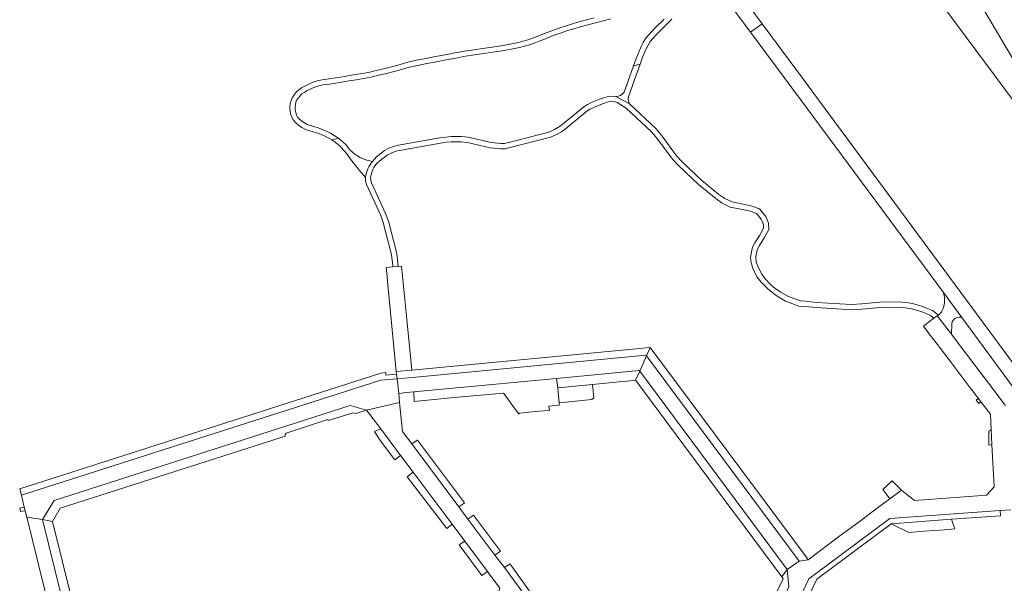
# Model space of a CAD drawing. Header units: metres. Extents: x 166325 to 190320, y 381923 to 404576.
# Tile 576 of 656: x 171145 to 171427, y 395104 to 395266. Entities that reach past the tile are written whole.
import ezdxf

# ---------------------------------------------------------------- set-up
doc = ezdxf.new("R2010")
doc.units = ezdxf.units.M
for name, color, linetype, lineweight in [('B-WE-VH-VERHARDING_ASFALT-GV', 8, 'Continuous', 18), ('B-WE-VH-VERHARDING_BETONSTRAATSTEEN-GV', 8, 'Continuous', 18), ('B-WE-VH-VERHARDING_HALFVERHARDING-GV', 8, 'Continuous', 18), ('B-WE-VH-VERHARDING_STRAATBAKSTEEN-GV', 8, 'Continuous', 18)]:
    doc.layers.add(name, color=color, linetype=linetype, lineweight=lineweight)

msp = doc.modelspace()

# ---------------------------------------------------------------- linework, layer by layer
at = {"layer": 'B-WE-VH-VERHARDING_ASFALT-GV', "flags": 128}
for points in [[(171473.802, 395195.569), (171430.156, 395254.419), (171417.034, 395276.668), (171410.126, 395286.167), (171397.351, 395302.286), (171394.424, 395300.1), (171389.906, 395296.726), (171396.649, 395287.744), (171416.565, 395260.974), (171465.027, 395195.657), (171467.886, 395191.797)], [(171354.393, 395269.525), (171350.77, 395274.166), (171347.611, 395271.824), (171354.625, 395262.363), (171357.915, 395264.808)], [(171496.549, 395070.266), (171496.623, 395070.152), (171500.025, 395072.52), (171499.967, 395072.622), (171372.516, 395245.194), (171368.509, 395250.62), (171357.915, 395264.808), (171354.625, 395262.363), (171368.973, 395243.01), (171410.034, 395187.625), (171415.334, 395180.48), (171431.324, 395158.723), (171432.064, 395157.716), (171441.957, 395144.256), (171443.897, 395141.685), (171446.032, 395138.855)]]:
    msp.add_lwpolyline(points, close=True, dxfattribs=at)
for points in [[(171309.719, 395266.527), (171307.489, 395265.941), (171305.293, 395265.341), (171303.458, 395264.802), (171301.633, 395264.231), (171299.817, 395263.629), (171298.012, 395262.996), (171296.219, 395262.332), (171294.646, 395261.693), (171293.339, 395261.148), (171292.015, 395260.644), (171290.676, 395260.181), (171289.324, 395259.761), (171287.96, 395259.383), (171285.616, 395258.946), (171283.003, 395258.505), (171280.386, 395258.086), (171277.765, 395257.69), (171275.142, 395257.315), (171272.495, 395256.936), (171269.725, 395256.407), (171266.954, 395255.878), (171264.184, 395255.351), (171261.413, 395254.826), (171258.641, 395254.302), (171256.176, 395253.73), (171254.012, 395253.124), (171251.843, 395252.54), (171249.668, 395251.976), (171247.487, 395251.434), (171245.302, 395250.913), (171243.183, 395250.542), (171241.076, 395250.195), (171238.97, 395249.848), (171236.863, 395249.5), (171234.756, 395249.152), (171232.822, 395248.855), (171231.522, 395248.681), (171230.234, 395248.395), (171228.972, 395247.999), (171227.75, 395247.496), (171226.582, 395246.895), (171225.634, 395246.355), (171224.857, 395245.819), (171224.153, 395245.174), (171223.543, 395244.437), (171223.044, 395243.628), (171222.665, 395242.773), (171222.434, 395241.846), (171222.333, 395240.876), (171222.368, 395239.893), (171222.54, 395238.926), (171222.841, 395238.002), (171223.312, 395237.146), (171224.024, 395236.362), (171224.83, 395235.659), (171225.715, 395235.052), (171226.661, 395234.554), (171227.649, 395234.172), (171228.762, 395233.856), (171229.924, 395233.485), (171231.068, 395233.057), (171232.19, 395232.575), (171233.286, 395232.039), (171234.353, 395231.452), (171236.284, 395231.926), (171235.068, 395232.751), (171233.969, 395233.356), (171232.809, 395233.923), (171231.621, 395234.434), (171230.409, 395234.887), (171229.19, 395235.276), (171228.12, 395235.58), (171227.276, 395235.906), (171226.482, 395236.324), (171225.74, 395236.834), (171225.064, 395237.423), (171224.527, 395238.014), (171224.208, 395238.594), (171223.982, 395239.287), (171223.846, 395240.05), (171223.819, 395240.825), (171223.898, 395241.588), (171224.073, 395242.29), (171224.359, 395242.935), (171224.751, 395243.571), (171225.23, 395244.15), (171225.783, 395244.657), (171226.423, 395245.098), (171227.289, 395245.591), (171228.373, 395246.149), (171229.477, 395246.603), (171230.617, 395246.961), (171231.782, 395247.22), (171233.033, 395247.387), (171234.989, 395247.687), (171237.104, 395248.037), (171239.211, 395248.384), (171241.318, 395248.732), (171243.431, 395249.08), (171245.602, 395249.459), (171247.838, 395249.993), (171250.033, 395250.539), (171252.222, 395251.106), (171254.405, 395251.694), (171256.544, 395252.293), (171258.947, 395252.85), (171261.689, 395253.369), (171264.46, 395253.894), (171267.232, 395254.421), (171270.003, 395254.95), (171272.739, 395255.473), (171275.351, 395255.847), (171277.981, 395256.222), (171280.614, 395256.621), (171283.243, 395257.041), (171285.875, 395257.485), (171288.294, 395257.937), (171289.742, 395258.338), (171291.139, 395258.772), (171292.521, 395259.25), (171293.888, 395259.77), (171295.21, 395260.321), (171296.756, 395260.949), (171298.515, 395261.6), (171300.296, 395262.225), (171302.087, 395262.819), (171303.888, 395263.382), (171305.697, 395263.914), (171307.873, 395264.509), (171310.088, 395265.09), (171312.309, 395265.65), (171314.536, 395266.188)], [(171329.815, 395266.121), (171328.918, 395265.284), (171328.011, 395264.404), (171327.122, 395263.506), (171326.25, 395262.59), (171325.397, 395261.658), (171324.465, 395260.598), (171323.789, 395259.403), (171323.221, 395258.297), (171322.697, 395257.167), (171322.221, 395256.017), (171321.791, 395254.85), (171321.035, 395252.751), (171322.92, 395253.215), (171323.281, 395254.336), (171323.689, 395255.443), (171324.141, 395256.534), (171324.637, 395257.605), (171325.176, 395258.655), (171325.756, 395259.68), (171326.57, 395260.605), (171327.402, 395261.515), (171328.252, 395262.408), (171329.12, 395263.284), (171330.005, 395264.142), (171330.906, 395264.983), (171331.472, 395265.54), (171332.002, 395266.137)], [(171236.284, 395231.926), (171234.353, 395231.452)], [(171237.137, 395229.211), (171238.727, 395227.346)], [(171239.776, 395228.419), (171238.282, 395230.181)], [(171415.334, 395180.48), (171410.034, 395187.625)], [(171409.43, 395182.019), (171408.612, 395181.17), (171408.298, 395180.844), (171412.293, 395175.63), (171412.4, 395178.76)]]:
    msp.add_lwpolyline(points, dxfattribs=at)
at = {"layer": 'B-WE-VH-VERHARDING_ASFALT-GV'}
for points in [[(171234.353, 395231.452, -0.0551046), (171237.137, 395229.211)], [(171238.282, 395230.181, 0.036597), (171236.284, 395231.926)], [(171238.727, 395227.346, 0.0199522), (171241.616, 395223.511)], [(171242.912, 395226.226, -0.0819935), (171239.776, 395228.419)], [(171241.616, 395223.511, 0.0154432), (171244.025, 395220.738)], [(171246.015, 395225.244, -0.0696697), (171242.912, 395226.226)], [(171410.034, 395187.625, -0.1423843), (171410.124, 395183.706)], [(171410.124, 395183.706, -0.065152), (171409.43, 395182.019)], [(171412.4, 395178.76, -0.4451831), (171415.334, 395180.48)]]:
    msp.add_lwpolyline(points, format="xyb", dxfattribs=at)
at = {"layer": 'B-WE-VH-VERHARDING_BETONSTRAATSTEEN-GV', "flags": 128}
for points in [[(171254.395, 395195.194), (171253.391, 395195.102), (171251.878, 395194.963), (171249.98, 395194.788), (171250.223, 395192.254), (171250.354, 395190.898), (171252.85, 395164.913), (171257.302, 395165.357), (171255.984, 395178.886)], [(171324.692, 395169.431), (171324.797, 395169.672), (171325.755, 395171.835), (171257.302, 395165.357), (171252.85, 395164.913), (171252.96, 395164.232), (171253.178, 395162.891), (171257.522, 395163.277), (171324.53, 395169.649)], [(171368.59, 395110.493), (171371.158, 395110.896), (171370.547, 395111.716), (171325.755, 395171.835), (171324.797, 395169.672), (171324.692, 395169.431)], [(171322.65, 395165.254), (171322.795, 395165.058), (171324.692, 395169.431), (171324.53, 395169.649), (171257.522, 395163.277), (171253.178, 395162.891), (171253.566, 395158.671), (171255.843, 395158.88), (171257.952, 395159.074), (171298.872, 395162.983)], [(171324.692, 395169.431), (171322.795, 395165.058), (171365.142, 395108.071), (171368.59, 395110.493)], [(171322.795, 395165.058), (171322.65, 395165.254), (171298.872, 395162.983), (171299.232, 395160.258), (171309.243, 395161.231), (171316.849, 395161.97), (171319.139, 395162.193), (171321.608, 395162.433)], [(171365.142, 395108.071), (171322.795, 395165.058), (171321.608, 395162.433), (171321.638, 395162.393), (171349.566, 395124.811), (171350.565, 395123.466), (171363.564, 395105.973)], [(171146.298, 395124.977), (171146.749, 395123.148), (171151.299, 395122.429), (171154.597, 395127.943), (171239.669, 395155.196), (171244.349, 395153.886), (171253.824, 395156.009), (171253.576, 395158.557), (171253.566, 395158.671), (171253.178, 395162.891), (171248.467, 395162.503), (171145.206, 395129.404), (171145.523, 395128.117), (171146.04, 395126.021)], [(171299.232, 395160.258), (171298.872, 395162.983), (171257.952, 395159.074), (171258.059, 395156.361), (171269.537, 395157.441), (171283.661, 395158.772), (171284.293, 395157.913), (171286.477, 395154.943), (171288.05, 395152.804), (171288.316, 395153.013), (171290.918, 395153.252), (171293.901, 395153.526), (171296.868, 395153.798), (171296.729, 395155.016), (171299.669, 395155.318), (171299.609, 395155.996)], [(171299.609, 395155.996), (171308.996, 395156.921), (171309.612, 395157.384), (171309.243, 395161.231), (171299.232, 395160.258)], [(171270.819, 395126.123), (171257.335, 395144.138), (171254.872, 395147.429), (171254.627, 395147.766), (171253.824, 395156.009), (171244.349, 395153.886), (171248.414, 395148.461), (171254.092, 395140.882), (171257.737, 395136.017), (171268.888, 395121.132), (171272.539, 395116.26), (171279.081, 395107.527), (171280.15, 395106.1), (171282.577, 395102.785), (171281.127, 395098.156), (171281.012, 395097.788), (171283.805, 395094.01), (171290.868, 395099.4), (171290.793, 395099.437), (171283.908, 395108.635), (171281.201, 395112.252), (171273.466, 395122.587)], [(171419.362, 395156.747), (171420.204, 395155.731), (171420.406, 395155.926), (171420.767, 395156.277), (171420.046, 395157.226)], [(171248.414, 395148.461), (171246.659, 395147.751), (171246.899, 395147.201), (171248.338, 395145.014), (171252.458, 395139.608), (171254.092, 395140.882)], [(171423.065, 395147.831), (171423.08, 395143.834), (171423.627, 395143.928), (171423.949, 395143.983), (171423.725, 395148.229), (171423.421, 395148.045)], [(171258.986, 395145.247), (171258.912, 395145.197), (171257.335, 395144.138), (171270.819, 395126.123), (171272.37, 395127.188), (171272.447, 395127.241)], [(171267.377, 395119.881), (171268.888, 395121.132), (171257.737, 395136.017), (171256.046, 395134.714)], [(171394.587, 395128.386), (171397.94, 395130.88), (171395.861, 395132.959), (171395.293, 395133.553), (171392.565, 395131.119), (171392.979, 395130.559)], [(171416.58, 395122.87), (171426.37, 395123.56), (171426.266, 395125.036), (171394.62, 395122.72), (171371.37, 395105.459), (171367.192, 395096.739), (171368.534, 395096.17), (171369.105, 395095.927), (171373.622, 395105.364), (171394.97, 395121.21), (171412.337, 395122.544)], [(171155.37, 395088.19), (171158.077, 395077.21), (171159.735, 395070.488), (171159.978, 395069.502), (171161.247, 395064.355), (171165.335, 395065.401), (171151.299, 395122.429), (171146.749, 395123.148), (171155.171, 395088.995)], [(171167.984, 395065.933), (171154.163, 395121.93), (171151.299, 395122.429), (171165.335, 395065.401), (171168.667, 395063.403)], [(171275.038, 395123.697), (171273.466, 395122.587), (171281.201, 395112.252), (171282.762, 395113.378)], [(171407.401, 395119.313), (171410.35, 395119.54), (171413.33, 395119.77), (171413.013, 395120.535), (171412.337, 395122.544), (171394.97, 395121.21), (171400.1, 395118.75), (171404.442, 395119.085)], [(171279.081, 395107.527), (171272.539, 395116.26), (171270.904, 395115.157), (171277.493, 395106.345)], [(171285.824, 395109.226), (171285.48, 395109.684), (171283.908, 395108.635), (171290.793, 395099.437), (171290.868, 395099.4), (171291.592, 395101.26)], [(171365.142, 395108.071), (171363.564, 395105.973), (171363.941, 395105.466), (171349.843, 395076.309), (171351.699, 395075.385), (171361.055, 395094.724), (171363.4, 395098.59), (171365.567, 395103.125)]]:
    msp.add_lwpolyline(points, close=True, dxfattribs=at)
for points in [[(171427.799, 395155.227), (171427.382, 395155.777), (171426.327, 395157.17), (171414.814, 395172.316), (171412.293, 395175.63), (171408.298, 395180.844), (171408.201, 395180.97), (171407.28, 395180.266), (171404.801, 395178.371), (171404.29, 395177.98), (171406.516, 395175.047), (171408.264, 395172.745), (171408.897, 395171.911), (171410.411, 395169.917), (171411.898, 395167.958), (171412.768, 395166.813), (171413.378, 395166.009), (171417.419, 395160.686), (171420.046, 395157.226), (171420.767, 395156.277), (171423.49, 395152.69), (171423.725, 395148.229), (171423.949, 395143.983), (171424.59, 395131.84), (171422.35, 395129.43), (171401.7, 395127.92), (171399.046, 395130.01), (171398.563, 395130.39), (171397.94, 395130.88), (171394.587, 395128.386), (171391.097, 395125.791), (171385.769, 395121.829), (171380.294, 395117.746), (171371.158, 395110.896), (171368.59, 395110.493), (171365.142, 395108.071), (171365.567, 395103.125)], [(171367.192, 395096.739), (171371.37, 395105.459), (171394.62, 395122.72), (171426.266, 395125.036), (171429.32, 395125.26)]]:
    msp.add_lwpolyline(points, dxfattribs=at)
at = {"layer": 'B-WE-VH-VERHARDING_HALFVERHARDING-GV', "flags": 128}
for points in [[(171322.92, 395253.215), (171321.035, 395252.751), (171319.359, 395248.103), (171318.3, 395245.167)], [(171319.833, 395244.614), (171321.041, 395247.979), (171322.92, 395253.215)], [(171265.543, 395230.56), (171267.228, 395230.764), (171268.685, 395230.875), (171271.495, 395230.908), (171273.288, 395230.694), (171279.869, 395229.212), (171282.85, 395228.859), (171284.18, 395228.907), (171285.22, 395229.146), (171297.176, 395232.241), (171297.831, 395232.505), (171299.046, 395233.105), (171300.277, 395233.791), (171301.336, 395234.549), (171307.595, 395239.681), (171308.566, 395240.258), (171309.758, 395240.866), (171312.069, 395241.83), (171313.74, 395242.341), (171314.725, 395242.494), (171315.598, 395242.395), (171316.329, 395242.186), (171318.91, 395240.575), (171326.273, 395233.651), (171327.712, 395231.928), (171332.223, 395225.892), (171333.812, 395224.223), (171339.624, 395218.613), (171344.617, 395214.581), (171346.484, 395213.305), (171347.583, 395212.748), (171348.808, 395212.175), (171354.311, 395211.045), (171356.307, 395210.342), (171357.644, 395208.667), (171358.298, 395207.184), (171358.355, 395206.074), (171357.251, 395204.136), (171355.862, 395201.899), (171355.155, 395200.628), (171354.873, 395199.291), (171354.637, 395197.703), (171354.755, 395196.191), (171355.243, 395194.607), (171355.881, 395193.273), (171356.536, 395192.066), (171357.654, 395190.596), (171359.447, 395188.753), (171360.701, 395187.723), (171362.238, 395186.598), (171364.632, 395185.169), (171366.501, 395184.483), (171368.496, 395183.701), (171370.259, 395183.59), (171373.429, 395183.29), (171383.65, 395182.703), (171386.681, 395182.884), (171391.831, 395183.307), (171397.144, 395183.398), (171398.993, 395183.231), (171400.857, 395182.993), (171402.948, 395182.376), (171404.377, 395181.865), (171406.144, 395181.109), (171407.28, 395180.266), (171408.201, 395180.97), (171408.298, 395180.844), (171408.612, 395181.17), (171406.906, 395182.436), (171404.932, 395183.28), (171403.419, 395183.821), (171401.17, 395184.485), (171400.576, 395184.561), (171399.158, 395184.742), (171397.199, 395184.918), (171391.756, 395184.825), (171386.574, 395184.399), (171383.648, 395184.225), (171373.544, 395184.805), (171370.378, 395185.105), (171368.829, 395185.202), (171367.04, 395185.903), (171365.3, 395186.542), (171363.078, 395187.866), (171361.632, 395188.924), (171360.477, 395189.873), (171358.807, 395191.589), (171357.816, 395192.893), (171357.235, 395193.963), (171356.662, 395195.161), (171356.256, 395196.478), (171356.165, 395197.65), (171356.369, 395199.022), (171356.594, 395200.09), (171357.172, 395201.129), (171358.557, 395203.359), (171359.895, 395205.708), (171359.801, 395207.541), (171358.958, 395209.452), (171357.966, 395210.728), (171357.204, 395211.637), (171354.718, 395212.512), (171349.289, 395213.627), (171347.259, 395214.615), (171345.524, 395215.801), (171340.631, 395219.753), (171334.89, 395225.294), (171333.386, 395226.874), (171328.904, 395232.87), (171327.38, 395234.695), (171319.842, 395241.784), (171315.894, 395243.89), (171314.693, 395244.027), (171313.4, 395243.826), (171311.553, 395243.261), (171309.119, 395242.246), (171307.832, 395241.589), (171306.719, 395240.928), (171300.418, 395235.76), (171299.463, 395235.076), (171298.339, 395234.45), (171297.21, 395233.893), (171296.7, 395233.687), (171284.859, 395230.622), (171283.981, 395230.42), (171282.911, 395230.381), (171280.127, 395230.711), (171273.546, 395232.193), (171271.576, 395232.428), (171268.618, 395232.394), (171267.079, 395232.276), (171265.315, 395232.063), (171253.535, 395229.904), (171252.35, 395229.628), (171250.759, 395229.039), (171249.527, 395228.43), (171247.19, 395226.628), (171246.015, 395225.244)], [(171315.894, 395243.89), (171319.842, 395241.784)], [(171244.025, 395220.738), (171244.022, 395219.607), (171244.303, 395218.635), (171248.416, 395209.784), (171249.153, 395207.691), (171251.336, 395199.222), (171251.634, 395197.811), (171251.839, 395195.418), (171251.878, 395194.963), (171253.391, 395195.102), (171253.138, 395198.039), (171252.816, 395199.568), (171250.608, 395208.134), (171249.825, 395210.358), (171245.73, 395219.17), (171245.536, 395219.84), (171245.517, 395220.635), (171245.639, 395221.422), (171246.055, 395222.765), (171246.405, 395223.527), (171247.039, 395224.39), (171247.482, 395224.883), (171248.146, 395225.447), (171250.335, 395227.135), (171251.361, 395227.642), (171252.788, 395228.17), (171253.844, 395228.416), (171265.543, 395230.56)]]:
    msp.add_lwpolyline(points, dxfattribs=at)
at = {"layer": 'B-WE-VH-VERHARDING_HALFVERHARDING-GV'}
for points in [[(171318.3, 395245.167, -0.2479814), (171315.894, 395243.89)], [(171319.842, 395241.784, -0.2696108), (171319.833, 395244.614)], [(171246.015, 395225.244, 0.1416085), (171244.025, 395220.738)]]:
    msp.add_lwpolyline(points, format="xyb", dxfattribs=at)
at = {"layer": 'B-WE-VH-VERHARDING_HALFVERHARDING-GV', "flags": 128}
msp.add_lwpolyline([(171146.04, 395126.021), (171145.204, 395125.826), (171144.726, 395125.715), (171144.954, 395124.758), (171145.438, 395124.837), (171146.298, 395124.977)], close=True, dxfattribs=at)
at = {"layer": 'B-WE-VH-VERHARDING_STRAATBAKSTEEN-GV', "flags": 128}
msp.add_lwpolyline([(171145.206, 395129.404), (171248.467, 395162.503), (171253.178, 395162.891), (171252.96, 395164.232), (171249.9, 395163.942), (171249.835, 395164.627), (171248.427, 395164.493), (171144.784, 395131.28)], close=True, dxfattribs=at)
for points in [[(171244.349, 395153.886), (171239.669, 395155.196), (171154.597, 395127.943), (171151.299, 395122.429), (171154.163, 395121.93), (171156.375, 395125.69), (171219.524, 395145.92), (171220.978, 395146.386)], [(171221.525, 395147.344), (171233.209, 395151.127), (171233.284, 395150.892), (171240.449, 395153.063), (171241.354, 395152.878), (171244.349, 395153.886)]]:
    msp.add_lwpolyline(points, dxfattribs=at)
at = {"layer": 'B-WE-VH-VERHARDING_STRAATBAKSTEEN-GV'}
msp.add_lwpolyline([(171220.978, 395146.386, -0.4140997), (171221.525, 395147.344)], format="xyb", dxfattribs=at)

doc.saveas('drawing.dxf')
